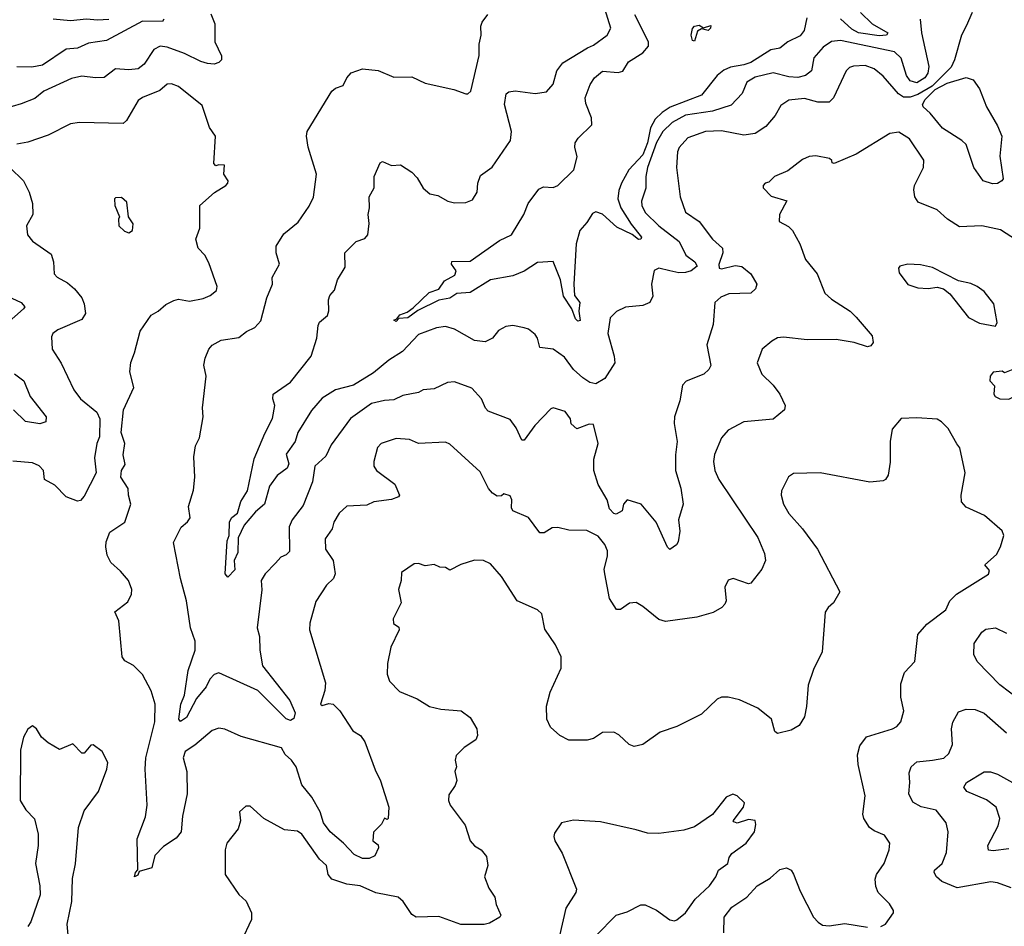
# Model space of a CAD drawing. Extents: x 1552294 to 1694791, y 811929 to 917222.
# Tile 570 of 643: x 1666818 to 1671205, y 884135 to 888173. Entities that reach past the tile are written whole.
import ezdxf

# ---------------------------------------------------------------- set-up
doc = ezdxf.new("R2010")
doc.units = 0

msp = doc.modelspace()

# ---------------------------------------------------------------- linework, layer by layer
at = {"layer": '0CON10XD'}
for points in [[(1670345.7, 887945.7), (1670319.4, 887925), (1670285, 887915.7), (1670245, 887918.8), (1670175, 887936.8), (1670095, 887917.4), (1670057.1, 887895), (1670036.7, 887845), (1669987.9, 887792.1), (1669905, 887766.4), (1669785, 887747.9), (1669725, 887715.7), (1669683.3, 887675), (1669655, 887625.9), (1669614.8, 887515), (1669607.2, 887475), (1669607.1, 887422.9), (1669588.2, 887365), (1669590.3, 887345), (1669605, 887314.6), (1669665.4, 887255), (1669756, 887186), (1669786.1, 887125), (1669825.6, 887095), (1669836.7, 887075), (1669810, 887055), (1669785, 887046.6), (1669755, 887045.9), (1669714.7, 887055.3), (1669665, 887066.6), (1669645, 887056), (1669632.5, 886995), (1669638.8, 886941.2), (1669625, 886914.2), (1669595, 886900.8), (1669516.8, 886893.2), (1669477, 886873), (1669448.8, 886845), (1669437.9, 886775), (1669466.9, 886675), (1669469.6, 886645), (1669425.7, 886574.3), (1669385, 886551.8), (1669357.7, 886557.7), (1669327.4, 886577.4), (1669285.5, 886615.5), (1669245, 886670), (1669195, 886706), (1669135, 886713.8), (1669125.4, 886755.4), (1669115, 886771.2), (1669085, 886794.2), (1669065, 886801.1), (1669015, 886810.5), (1668983.6, 886806.4), (1668950.7, 886789.3), (1668923.8, 886755), (1668892.3, 886737.7), (1668845, 886744.2), (1668755, 886795.5), (1668715, 886807.1), (1668675, 886800.8), (1668595, 886771.2), (1668523.9, 886695), (1668462.8, 886657.2), (1668395, 886600), (1668305, 886545.4), (1668225, 886524.1), (1668165, 886487.2), (1668117.4, 886432.6), (1668057.5, 886335), (1668045.2, 886294.8), (1668005, 886238.1), (1668016.4, 886195), (1668010, 886175), (1667965, 886143.6), (1667931.3, 886095), (1667908.4, 886015), (1667868.2, 885981.8), (1667818.2, 885921.8), (1667791.4, 885865), (1667789.5, 885800.5), (1667773.6, 885765), (1667776.9, 885723.1), (1667745, 885690), (1667733.2, 885705), (1667742.2, 885852.2), (1667751.5, 885875), (1667753.1, 885936.9), (1667763.8, 885956.2), (1667787.7, 885975), (1667803.6, 886026.4), (1667833.1, 886075), (1667862.1, 886217.9), (1667909.6, 886330.4), (1667945, 886396.7), (1667954.7, 886454.7), (1667945.5, 886485), (1667947.1, 886505), (1668025, 886558.5), (1668116.9, 886675), (1668141.2, 886755), (1668148.3, 886811.7), (1668154.2, 886825.8), (1668190, 886855), (1668195.9, 886875.9), (1668193.3, 886925), (1668200, 886945), (1668221.2, 886968.8), (1668234.3, 887015), (1668268.5, 887071.5), (1668267.1, 887135), (1668316.7, 887185), (1668355, 887198.8), (1668368.8, 887215), (1668375.7, 887265), (1668370.6, 887305), (1668375.8, 887335), (1668375.7, 887384.3), (1668398, 887425), (1668397.5, 887475), (1668423.8, 887535), (1668435, 887541.2), (1668475, 887524.4), (1668515, 887526.7), (1668565, 887494.4), (1668589.5, 887469.5), (1668615, 887422.9), (1668645, 887396.9), (1668680.5, 887390.5), (1668725, 887365.7), (1668755, 887356.9), (1668805, 887358.6), (1668835, 887370.8), (1668855.7, 887405), (1668859.2, 887445), (1668871.2, 887478.8), (1668923, 887517), (1669004.5, 887635.5), (1669008.5, 887675), (1668977.3, 887795), (1668985, 887843.3), (1668997.7, 887852.3), (1669025, 887857.1), (1669115, 887844), (1669165, 887852), (1669195, 887886.2), (1669211.8, 887945), (1669238.3, 887981.7), (1669348.1, 888048.1), (1669375, 888060.4), (1669435.8, 888104.3), (1669451.5, 888135), (1669400, 888305)], [(1671061.1, 888205), (1671035.6, 888145), (1671013.5, 888105), (1670983.1, 887995), (1670967.4, 887962.6), (1670882.8, 887877.2), (1670819.9, 887840.1), (1670785, 887827.8), (1670755, 887828.2), (1670733.4, 887843.4), (1670665, 887921.1), (1670625, 887954.5), (1670585, 887970), (1670533.3, 887966.7), (1670515, 887960), (1670500, 887945), (1670444.4, 887825), (1670425, 887806.5), (1670373.6, 887806.4), (1670315, 887821.8), (1670245.3, 887814.7), (1670209.2, 887790.8), (1670183.2, 887746.8), (1670142.8, 887697.2), (1670094.1, 887665.9), (1670045, 887659.6), (1669945, 887678.1), (1669873.3, 887675), (1669795, 887647.7), (1669756, 887604), (1669749.1, 887585), (1669743.8, 887515), (1669760.6, 887385), (1669785, 887316), (1669845, 887274.5), (1669904.4, 887195), (1669949.6, 887155), (1669951.4, 887135), (1669933.3, 887083.3), (1669935, 887066.7), (1669945, 887063.1), (1670005, 887079.1), (1670035, 887073.3), (1670075, 887040.8), (1670102, 886995), (1670096, 886975), (1670075, 886955.7), (1669977.4, 886952.6), (1669942.4, 886937.6), (1669915.8, 886914.2), (1669907.1, 886815), (1669879.5, 886725), (1669897, 886633), (1669888, 886615), (1669866.2, 886595), (1669787.3, 886562.7), (1669771.2, 886545), (1669758.8, 886475), (1669735.8, 886405), (1669734.4, 886375), (1669747.9, 886295), (1669739.6, 886235), (1669739.4, 886165), (1669764.1, 886085.9), (1669774.2, 886015), (1669753.1, 885945), (1669759.3, 885895), (1669752.3, 885847.7), (1669745, 885834.4), (1669715, 885814), (1669704, 885824), (1669653.2, 885935), (1669586.9, 886015), (1669525, 886034.3), (1669508.9, 886015), (1669502.9, 885985), (1669475, 885970), (1669465, 885973.1), (1669445.6, 885995), (1669436, 886035), (1669395, 886102.5), (1669375.5, 886165), (1669376, 886215), (1669395.3, 886285), (1669375, 886370.6), (1669355, 886371.1), (1669300.3, 886350.3), (1669275, 886372.5), (1669271.5, 886395), (1669248.6, 886428.6), (1669195, 886444), (1669185, 886440), (1669113.8, 886366.2)], [(1670563.9, 888205), (1670616.8, 888155), (1670686, 888115), (1670680, 888105), (1670647.9, 888102.1), (1670555.3, 888115.3), (1670525, 888131.6), (1670475, 888177.2)], [(1667669.2, 888199.2), (1667686.9, 888155), (1667687.3, 888075), (1667717, 888013), (1667717.1, 887995), (1667705, 887982), (1667685, 887975.8), (1667655, 887978.6), (1667625, 887987.1), (1667552.8, 888022.8), (1667475, 888050.9), (1667444, 888056), (1667415, 888040.9), (1667372.7, 887975), (1667345.7, 887955), (1667305, 887950.2), (1667245, 887954.1), (1667193.7, 887916.3), (1667156.2, 887913.8), (1667095, 887921.3), (1667048.1, 887911.9), (1666925.4, 887854.6), (1666885, 887822.5), (1666825, 887797.8), (1666745, 887775.4)], [(1667460, 888175), (1667454, 888166), (1667365, 888167.4), (1667205, 888081.2), (1667125, 888068.6), (1667075, 888045.8), (1667025, 888042.6), (1666919.8, 887970.2), (1666872.3, 887962.3), (1666806, 887964)], [(1666966.8, 888176.8), (1667045, 888169.7), (1667115, 888177.2), (1667165, 888172.1), (1667215, 888176.3)], [(1669113.8, 886366.2), (1669065, 886300), (1669055, 886300), (1669030, 886355), (1669002.5, 886392.5), (1668905, 886429.2), (1668892.7, 886442.7), (1668875.6, 886485), (1668832, 886532), (1668755, 886560), (1668723.5, 886556.5), (1668665, 886528.8), (1668615, 886524.2), (1668595, 886513.3), (1668525, 886498.6), (1668485, 886479.4), (1668442.9, 886477.1), (1668385, 886463.3), (1668292.5, 886397.5), (1668205, 886278.8), (1668181.5, 886228.5), (1668133.3, 886185), (1668123.2, 886115), (1668081.2, 886008.8), (1668031.8, 885945), (1668017.9, 885915), (1668020.8, 885805), (1668005, 885789.1), (1667981.1, 885778.9), (1667957.5, 885752.5), (1667911.5, 885705), (1667893.6, 885675), (1667896.3, 885633.7), (1667875.4, 885465), (1667886.2, 885425), (1667887.8, 885365), (1667900, 885295), (1668021.2, 885141.2), (1668045.4, 885085.4), (1668038.8, 885061.2), (1668025, 885052.2), (1668005, 885058.4), (1667878.8, 885185), (1667705, 885264.3), (1667685, 885256.7), (1667665, 885235.6), (1667648.5, 885201.5), (1667605, 885150), (1667561.8, 885065), (1667535, 885046.9), (1667527.5, 885057.5), (1667536.4, 885123.6), (1667552.1, 885165), (1667568.7, 885275), (1667599.2, 885365), (1667600, 885405), (1667579.2, 885465), (1667561.1, 885585), (1667534.5, 885684.5), (1667503.8, 885845), (1667536.9, 885913.1), (1667565, 885936), (1667577.1, 885955), (1667569.4, 886005), (1667593, 886077), (1667598.2, 886135), (1667594.2, 886225.8), (1667600.8, 886275), (1667619.1, 886310.9), (1667636, 886405), (1667633.1, 886445), (1667648.6, 886585), (1667638.8, 886635), (1667644, 886665), (1667660.6, 886705), (1667675, 886722.9), (1667715, 886745.5), (1667795, 886757.8), (1667829.2, 886785), (1667865, 886802.5), (1667892.5, 886832.5), (1667919.6, 886935), (1667944.6, 886995), (1667942.7, 887025), (1667976, 887084), (1667961.4, 887135), (1667961.2, 887165), (1667995, 887220), (1668058.9, 887271.1), (1668107.9, 887342.1), (1668127, 887383), (1668140.5, 887485), (1668103.1, 887605), (1668095.8, 887655), (1668099.2, 887675), (1668208, 887855), (1668225, 887868), (1668259.5, 887880.5), (1668275.9, 887914.1), (1668295, 887936.2), (1668345, 887954), (1668415, 887946.9), (1668485, 887917.1), (1668565, 887919.2), (1668625, 887890.8), (1668751.7, 887861.7), (1668806.4, 887843.6), (1668815, 887843.3), (1668827.5, 887855), (1668864.5, 888014.5), (1668865.6, 888065), (1668874.3, 888105), (1668872.5, 888145), (1668878, 888162), (1668904.2, 888195.8)], [(1670325, 888181.1), (1670312.5, 888125), (1670295, 888101.7), (1670240.7, 888075), (1670205, 888046.1), (1670165, 888039.2), (1670075, 887983.3), (1670045, 887972.1), (1669985, 887962.5), (1669955, 887948.3), (1669925.9, 887925), (1669855, 887837.6), (1669716.7, 887783.2), (1669680.7, 887759.3), (1669649.7, 887730.3), (1669628.4, 887691.6), (1669614.4, 887625), (1669595, 887570.9), (1669531.4, 887505), (1669498.8, 887445), (1669488.1, 887411.9), (1669482.8, 887375), (1669496.4, 887335), (1669542.5, 887262.5), (1669588.1, 887205), (1669585, 887195.8), (1669575, 887194.7), (1669546.7, 887216.7), (1669479.1, 887249.1), (1669415, 887307.3), (1669385, 887317.9), (1669369.6, 887310.4), (1669345, 887270), (1669314, 887235), (1669298, 887175), (1669287.1, 886995), (1669290, 886945), (1669312.9, 886912.9), (1669309.2, 886875), (1669315, 886833.1), (1669305, 886831.1), (1669295, 886840.9), (1669278, 886885), (1669241.4, 886941.4), (1669227.4, 887015), (1669195, 887096.9), (1669125, 887091.4), (1669065, 887053.3), (1669015, 887031.9), (1668915, 887014.6), (1668825, 886958.8), (1668765, 886953.3), (1668735, 886933.3), (1668685.5, 886924.5), (1668592.4, 886877.6), (1668546.9, 886845), (1668507.7, 886842.3), (1668495, 886829.2), (1668484.7, 886835.3), (1668498.8, 886841.2), (1668511.8, 886858.2), (1668545, 886870.6), (1668570.7, 886889.3), (1668641.7, 886958.3), (1668685, 886972.4), (1668710.5, 887009.5), (1668756.2, 887035), (1668763.3, 887055), (1668742.5, 887085), (1668743.5, 887096.5), (1668825, 887098.2), (1668955, 887189.3), (1669008.5, 887215), (1669064.6, 887305.4), (1669083.6, 887355), (1669131.2, 887418.8), (1669151.5, 887428.5), (1669195, 887425.9), (1669215, 887434.4), (1669287.1, 887505), (1669301.9, 887561.9), (1669291.1, 887605), (1669292.9, 887625), (1669305.8, 887645), (1669366.7, 887705), (1669365.8, 887735.8), (1669340.2, 887800.2), (1669337.5, 887825), (1669359.6, 887885), (1669378.6, 887915), (1669415, 887944.7), (1669485, 887938.5), (1669505, 887944.4), (1669530.8, 887985), (1669594.6, 888025.4), (1669619.4, 888055), (1669619.2, 888075), (1669558.9, 888195)], [(1670829.4, 888175), (1670835.4, 888115), (1670869, 887965), (1670864.4, 887935), (1670850.5, 887915), (1670815, 887891.8), (1670785, 887901.1), (1670769.3, 887925), (1670745, 888002.7), (1670715, 888029.8), (1670475, 888080.8), (1670435, 888076.2), (1670398.5, 888051.5), (1670356.1, 888003.9), (1670345.7, 887945.7)], [(1669825, 888077.1), (1669815, 888081.4), (1669809.7, 888105), (1669815, 888134.2), (1669824.1, 888145), (1669845, 888148.9), (1669865, 888137.8), (1669896.8, 888146.8), (1669895.4, 888135), (1669885, 888125.6), (1669855, 888131.9), (1669838.4, 888121.6), (1669825, 888077.1)], [(1671152.2, 887442.2), (1671110, 887455), (1671069.4, 887515), (1671035, 887616.8), (1671016.2, 887635), (1670930.1, 887690.1), (1670875, 887756.7), (1670843.1, 887785), (1670839.6, 887795), (1670851.8, 887818.2), (1670897.2, 887862.7), (1670950.1, 887889.9), (1671035, 887916.5), (1671065.6, 887905), (1671095, 887865.7), (1671125.3, 887785.3), (1671175, 887700.8), (1671193.3, 887655), (1671185.4, 887565), (1671199.5, 887465), (1671194.4, 887455), (1671175, 887443.9), (1671152.2, 887442.2)], [(1667330.2, 886689.8), (1667355, 886786), (1667403.1, 886856.9), (1667435, 886874.3), (1667468.8, 886905), (1667505, 886922.5), (1667525, 886928), (1667575, 886920), (1667635, 886930.8), (1667666.7, 886945), (1667695, 886967.5), (1667698, 886985), (1667660.9, 887090.9), (1667642.5, 887125), (1667612.5, 887155), (1667602.9, 887195), (1667620.4, 887245), (1667620, 887345), (1667686.4, 887403.6), (1667736.2, 887435), (1667746, 887445), (1667746.2, 887455), (1667727.5, 887485), (1667730, 887525), (1667705, 887527.5), (1667692.5, 887522.5), (1667683.3, 887533.3), (1667690, 887655), (1667663.2, 887693.2), (1667630.9, 887790.9), (1667525, 887875.8), (1667495, 887888.1), (1667475, 887885.7), (1667442, 887858), (1667365, 887826.9), (1667346.3, 887813.7), (1667294.3, 887725), (1667279.1, 887710.9), (1667085, 887715.5), (1667045, 887710), (1666945, 887658.5), (1666855, 887627.9), (1666805, 887619.5)], [(1671305, 887162), (1671187.3, 887237.3), (1671105, 887255.3), (1671005, 887251.2), (1670951.4, 887285), (1670905, 887325.7), (1670821.1, 887361.1), (1670805.8, 887385), (1670801.4, 887415), (1670804.3, 887435), (1670844.2, 887515), (1670847, 887547), (1670782.7, 887642.7), (1670735, 887672.5), (1670695, 887666.6), (1670545, 887573.7), (1670446.9, 887533.1), (1670437.5, 887535), (1670435.9, 887545.9), (1670425.7, 887555.7), (1670365, 887567.5), (1670335, 887564), (1670305, 887550.8), (1670240.2, 887499.8), (1670181.2, 887475), (1670155, 887450), (1670140, 887445), (1670130, 887435), (1670130, 887425), (1670166.7, 887386.7), (1670236.4, 887366.4), (1670203.1, 887305), (1670201.1, 887275), (1670242.6, 887252.6), (1670260.8, 887235), (1670293.1, 887175), (1670318.5, 887105), (1670370.7, 887040.7), (1670405.6, 886955), (1670435, 886927.8), (1670517.5, 886875), (1670545, 886848.6), (1670615.8, 886765), (1670620.8, 886735), (1670610, 886720), (1670595, 886715.7), (1670536, 886736), (1670455, 886748.4), (1670326.6, 886746.6), (1670221.1, 886758.9), (1670195, 886755.7), (1670168.7, 886741.3), (1670126, 886705), (1670103.3, 886645), (1670124.5, 886595), (1670175.3, 886545.3), (1670204.5, 886505), (1670228.6, 886455), (1670226.2, 886435), (1670175, 886394.2), (1670045, 886381.8), (1669975, 886345.6), (1669945, 886310), (1669914.2, 886235.8), (1669908.9, 886205), (1669914.7, 886165), (1669933.5, 886125), (1670106.3, 885866.3), (1670136.4, 885795), (1670140.6, 885765), (1670125, 885726), (1670075, 885663.3), (1670065, 885660), (1669996.1, 885683.9), (1669975, 885676.7), (1669960, 885645), (1669966.2, 885585), (1669959.5, 885570.5), (1669946.2, 885555), (1669907.1, 885532.9), (1669835, 885512.2), (1669695, 885492.7), (1669665, 885501.1), (1669595, 885560), (1669565, 885577.1), (1669535, 885574.3), (1669495, 885546.2), (1669476.4, 885546.4), (1669445.6, 885595.6), (1669424.4, 885705), (1669422.5, 885725), (1669437, 885783), (1669436.7, 885806.7), (1669424.5, 885835), (1669395, 885873.1), (1669345, 885898.1), (1669265, 885899.2), (1669215, 885912), (1669190.5, 885909.5), (1669155, 885887.5), (1669135, 885887.5), (1669085, 885955.8), (1669015, 885986.2), (1669008.6, 885998.6), (1669010.6, 886035), (1669002.7, 886052.7), (1668975, 886061.2), (1668965, 886052.9), (1668945, 886050.6), (1668924.5, 886064.5), (1668906, 886085), (1668868.9, 886158.9), (1668735, 886283.1), (1668715, 886291.1), (1668595.5, 886285.5), (1668555, 886302.9), (1668495, 886307.5), (1668428.8, 886285), (1668412.4, 886267.6), (1668395.5, 886205), (1668396.5, 886185), (1668408.1, 886165), (1668488.8, 886105), (1668510, 886055), (1668505, 886047.5), (1668475, 886035.8), (1668395.8, 886025.8), (1668365, 886011.1), (1668275, 886005.8), (1668241.9, 885975), (1668218.1, 885935), (1668210.8, 885905), (1668179.2, 885860.9), (1668181.2, 885815), (1668215.3, 885765), (1668223.5, 885705), (1668215.5, 885684.5), (1668184.3, 885655), (1668138.1, 885581.9), (1668110.6, 885485), (1668108.9, 885455), (1668179.8, 885219.8), (1668177.9, 885185), (1668158.8, 885125), (1668165, 885118.8), (1668195, 885126.7), (1668215, 885124.6), (1668244, 885095), (1668302.5, 885005), (1668336, 884985), (1668356.4, 884956.4), (1668401.3, 884831.3), (1668425, 884782.5), (1668463.3, 884665), (1668460, 884615), (1668455, 884610), (1668443.6, 884616.4), (1668430, 884590), (1668395, 884553.8), (1668391.5, 884515), (1668415, 884497.5), (1668417.1, 884485), (1668400.6, 884449.4), (1668375, 884437.5), (1668345, 884437.5), (1668307.5, 884455), (1668260.8, 884505), (1668200.9, 884555), (1668171.2, 884595), (1668156.5, 884645), (1668120.3, 884710.3), (1668075.3, 884765.3), (1668049.6, 884845), (1668029.5, 884875), (1668000.2, 884900.2), (1667985, 884930), (1667805, 884980), (1667732.7, 885012.7), (1667705, 885016.9), (1667675, 885007.1), (1667597.8, 884942.2), (1667555, 884914.2), (1667546.5, 884885), (1667562.9, 884825), (1667564, 884725), (1667543.6, 884625), (1667537.3, 884555), (1667515, 884526.9), (1667459.1, 884490.9), (1667420.4, 884449.6), (1667406.5, 884395), (1667350.7, 884379.3), (1667345, 884363.3), (1667330, 884355), (1667333.8, 884375), (1667343.8, 884386.2), (1667341.4, 884525), (1667377.8, 884622.2), (1667385.5, 884675), (1667376.6, 884835), (1667380, 884885), (1667420.8, 885045), (1667420.9, 885125), (1667404, 885184), (1667365, 885257.1), (1667325, 885296.7), (1667287, 885317), (1667274.3, 885335), (1667259.1, 885495), (1667242, 885535), (1667299.8, 885580.2), (1667316.4, 885613.6), (1667317.8, 885635), (1667303.1, 885675), (1667267.3, 885717.3), (1667224.3, 885755), (1667207.6, 885787.6), (1667201.3, 885825), (1667202.9, 885847.1), (1667219.8, 885890.2), (1667286.5, 885935), (1667313.5, 886015), (1667302.5, 886055), (1667302, 886085), (1667268.9, 886135), (1667271.9, 886165), (1667288, 886192), (1667279.4, 886235), (1667286, 886285), (1667270, 886335), (1667280, 886435), (1667326.9, 886535), (1667308, 886605), (1667313, 886647), (1667330.2, 886689.8)], [(1666774.4, 887515), (1666835.5, 887455), (1666859.5, 887405), (1666874.6, 887354.6), (1666876.9, 887305), (1666848.1, 887255), (1666853.3, 887215), (1666875, 887186.9), (1666958.7, 887128.7), (1666968.5, 887095), (1666971.4, 887041.4), (1666985, 887025.7), (1667031.5, 887001.5), (1667061.9, 886975), (1667094.4, 886935), (1667105, 886907.5), (1667110.6, 886865), (1667095, 886837.5), (1666987.6, 886792.4), (1666966, 886775), (1666959.7, 886760.3), (1666962.9, 886705), (1667003, 886643), (1667059.4, 886525), (1667089.4, 886485), (1667162.2, 886425), (1667174.7, 886394.7), (1667174.3, 886315), (1667161.9, 886285), (1667151.2, 886221.2), (1667159.2, 886155), (1667105, 886051.2), (1667088.3, 886031.7), (1667075, 886029.2), (1667025, 886047.3), (1666975, 886100.5), (1666928.8, 886125), (1666924.4, 886165), (1666905, 886185.6), (1666875, 886200), (1666787.3, 886207.3)], [(1667305, 887223.8), (1667320, 887235), (1667323.6, 887263.6), (1667302.5, 887295), (1667295, 887360), (1667271.7, 887381.7), (1667245, 887380), (1667240, 887375), (1667242.5, 887345), (1667262.5, 887295), (1667257.5, 887285), (1667260, 887255), (1667285, 887231.2), (1667305, 887223.8)], [(1671165, 886807.5), (1671172.5, 886825), (1671157.7, 886907.7), (1671115, 886963.3), (1671084.1, 886984.1), (1671055, 886998), (1671000.5, 887010.5), (1670885, 887070), (1670831.7, 887081.7), (1670775, 887083.8), (1670740, 887075), (1670733, 887067), (1670736.7, 887045), (1670775, 886993.3), (1670819.3, 886979.3), (1670865, 886976.2), (1670905, 886981.2), (1670933.9, 886973.9), (1670961.7, 886951.7), (1671045, 886846.7), (1671095, 886821.2), (1671165, 886807.5)], [(1666782.7, 886932.7), (1666825, 886912.9), (1666841.4, 886895), (1666835.6, 886885), (1666732.7, 886795)], [(1666795, 886596.2), (1666836.2, 886565), (1666865.4, 886495), (1666935.7, 886405), (1666935, 886382.5), (1666907.1, 886372.9), (1666843.5, 886383.5), (1666790.9, 886435)], [(1671225, 886482.9), (1671259.7, 886500.3), (1671288.8, 886525), (1671290.7, 886540.7), (1671280, 886585), (1671267.5, 886605), (1671253, 886613), (1671235, 886612.5), (1671205, 886600), (1671195, 886607.5), (1671155, 886602.5), (1671142.5, 886585), (1671140, 886565), (1671161.7, 886541.7), (1671158.8, 886505), (1671163.8, 886495), (1671185, 886484.2), (1671225, 886482.9)], [(1670655, 884134.4), (1670676.2, 884145), (1670711.2, 884195), (1670711.2, 884205), (1670694, 884235), (1670642.9, 884285), (1670632.4, 884312.4), (1670630, 884345), (1670635.6, 884365), (1670669.1, 884415), (1670691.9, 884475), (1670694.2, 884505), (1670671.4, 884541.4), (1670625, 884560), (1670604.2, 884575), (1670579.2, 884615), (1670574.3, 884635), (1670585.5, 884715.5), (1670554.4, 884855), (1670550.9, 884899.1), (1670560.7, 884939.3), (1670591.1, 884978.9), (1670706.7, 885015), (1670726.2, 885025), (1670744.2, 885045.8), (1670756.9, 885095), (1670744.3, 885155), (1670744.5, 885215.5), (1670760, 885265), (1670805.8, 885315), (1670819.4, 885435), (1670859.8, 885480.2), (1670945, 885543.8), (1670962, 885585), (1670991.2, 885615), (1671135, 885704), (1671139.2, 885719.2), (1671117.5, 885745), (1671169.5, 885790.5), (1671187.5, 885825), (1671202.5, 885875), (1671195.9, 885895.9), (1671116.7, 885965), (1671035, 886001.2), (1671014, 886025), (1671012, 886055), (1671030, 886155), (1671006.4, 886266.4), (1670993.3, 886283.3), (1670955, 886352.5), (1670925, 886382.5), (1670905, 886393.3), (1670815, 886400), (1670745, 886396.7), (1670705, 886350), (1670695.9, 886294.1), (1670697, 886203), (1670687.5, 886145), (1670676.2, 886125), (1670665, 886118.8), (1670605, 886112.9), (1670385, 886154.2), (1670265, 886152), (1670242.7, 886137.3), (1670212, 886075), (1670210.8, 886055), (1670220.8, 886015), (1670245, 885974), (1670305.4, 885905.4), (1670372.9, 885815), (1670472.5, 885625), (1670444.3, 885575.7), (1670420, 885555), (1670406.1, 885533.9), (1670393, 885357), (1670355, 885278.8), (1670330.7, 885209.3), (1670324.2, 885114.2), (1670315, 885067.5), (1670291.2, 885028.8), (1670255, 885008.8), (1670194, 884994), (1670183.1, 885003.1), (1670167.4, 885057.4), (1670106.6, 885106.6), (1670025, 885144.2), (1669975, 885155.8), (1669944.1, 885155.9), (1669925, 885146.7), (1669855, 885079.2), (1669745.6, 885024.4), (1669671.1, 884998.9), (1669595, 884944), (1669555, 884936), (1669533.3, 884945), (1669487.4, 884987.4), (1669465, 885000), (1669415, 884997.5), (1669375, 884972), (1669345.8, 884964.2), (1669265, 884964.3), (1669225, 884984), (1669182.4, 885022.4), (1669167, 885057), (1669165.7, 885115), (1669181.7, 885178.3), (1669230, 885285), (1669230.8, 885335), (1669205, 885388.8), (1669158.3, 885458.3), (1669145, 885526.2), (1669124.5, 885544.5), (1669035, 885584), (1668965, 885693.3), (1668915, 885749.2), (1668885, 885764.3), (1668845, 885765.6), (1668783.3, 885746.7), (1668735, 885721.2), (1668715, 885733.3), (1668690, 885735), (1668665, 885746.7), (1668625, 885741.2), (1668595, 885751.2), (1668575, 885750), (1668518.8, 885711.2), (1668518, 885675), (1668506.2, 885635), (1668517.1, 885575), (1668482, 885505), (1668484.1, 885484.1), (1668507.7, 885467.7), (1668508.9, 885455), (1668472.2, 885377.8), (1668456.8, 885305), (1668455, 885257.5), (1668466.1, 885226.1), (1668510.8, 885180.8), (1668588.5, 885148.5), (1668644.4, 885114.4)], [(1671270.8, 885145), (1671185, 885210.8), (1671084.3, 885315), (1671069.2, 885345), (1671071.2, 885395), (1671105, 885444.4), (1671122.2, 885457.8), (1671165, 885463.8), (1671215, 885440.9)], [(1668644.4, 885114.4), (1668695, 885102.5), (1668785, 885094), (1668824.3, 885064.3), (1668854, 885015), (1668858, 884985), (1668850, 884965), (1668798.3, 884931.7), (1668762.5, 884895), (1668758.6, 884875), (1668764, 884845), (1668756.7, 884825), (1668765.8, 884784.2), (1668758.3, 884761.7), (1668730.3, 884719.7), (1668728.6, 884695), (1668735.8, 884675), (1668802.9, 884585), (1668825.7, 884515), (1668843.8, 884493.8), (1668873.8, 884475), (1668898, 884445), (1668903.8, 884405), (1668888.8, 884355), (1668908, 884305), (1668934.2, 884265), (1668941.2, 884231.2), (1668962, 884185), (1668956.7, 884175), (1668911.3, 884148.7), (1668887.5, 884142.5), (1668782.8, 884142.8), (1668685, 884178.5), (1668585, 884176), (1668565, 884188), (1668525.9, 884245.9), (1668504.6, 884264.6), (1668405, 884284.6), (1668335.4, 884314.6), (1668275, 884322.9), (1668209.2, 884345), (1668192.7, 884365), (1668185, 884405.6), (1668153.5, 884433.5), (1668075, 884545.7), (1668055, 884558), (1667997.5, 884565), (1667905.7, 884615.7), (1667845, 884670), (1667825, 884669.3), (1667796.7, 884645), (1667802.3, 884605), (1667791.3, 884568.7), (1667741.4, 884505), (1667734.2, 884475), (1667733.3, 884365), (1667795, 884277.1), (1667826.9, 884246.9), (1667851.4, 884195), (1667850.8, 884165), (1667805, 884066.7)], [(1671235, 884305.5), (1671175, 884328.5), (1671145, 884332.2), (1670995, 884305.6), (1670926.2, 884335), (1670902, 884355), (1670892, 884375), (1670894.5, 884385.5), (1670928, 884415), (1670946.8, 884463.2), (1670954.4, 884555), (1670945.6, 884595), (1670901.8, 884651.8), (1670835, 884666.9), (1670797.2, 884687.2), (1670779.1, 884725), (1670784.4, 884775), (1670780.9, 884819.1), (1670789.4, 884845), (1670815, 884867.7), (1670884.6, 884875.4), (1670935, 884883.5), (1670958.1, 884905), (1670973.5, 884945), (1670969.1, 885015), (1670975.4, 885044.6), (1671000.3, 885089.7), (1671035, 885101.9), (1671075, 885101.1), (1671114.6, 885084.6), (1671215, 884996)], [(1667033.8, 884095), (1667028.8, 884145), (1667050, 884245), (1667052.7, 884347.3), (1667067, 884413), (1667080.5, 884575), (1667105, 884648.8), (1667168.8, 884735), (1667206, 884835), (1667211.2, 884865), (1667185, 884913.3), (1667145, 884943.3), (1667135, 884941.2), (1667105, 884906.7), (1667095, 884906.7), (1667055, 884947.5), (1666995, 884922.5), (1666945, 884952.5), (1666915, 884977.5), (1666892.5, 885015), (1666875, 885027.5), (1666855, 885012.5), (1666835, 884977.5), (1666821.2, 884918.8), (1666820, 884695), (1666845, 884653.3), (1666883.6, 884613.6), (1666900, 884545), (1666900, 884495), (1666888.1, 884415), (1666908.1, 884315), (1666908.6, 884275), (1666867.8, 884155), (1666855, 884133.8)], [(1671225, 884479.8), (1671155, 884471.2), (1671135, 884474.5), (1671131.8, 884495), (1671177.1, 884582.9), (1671184.7, 884615.3), (1671169.2, 884665), (1671125, 884698.7), (1671038.1, 884735), (1671024.2, 884755), (1671035.8, 884775), (1671115, 884822.2), (1671142.6, 884822.6), (1671175, 884812.3), (1671325, 884728.9)], [(1669385, 884092), (1669475, 884184.3), (1669525, 884199.1), (1669585, 884231.1), (1669605, 884230.6), (1669655, 884207.1), (1669715, 884164), (1669735, 884158.8), (1669745.8, 884164.2), (1669785, 884194.3), (1669826.9, 884255), (1669891.9, 884315), (1669919.4, 884355), (1669931.4, 884385), (1669972.3, 884415), (1669978.6, 884441.4), (1669991.1, 884458.9), (1670054.2, 884505), (1670091.2, 884555), (1670098.3, 884588.3), (1670095, 884606.2), (1670065, 884610), (1670015, 884594.2), (1670000, 884600), (1669997.5, 884605), (1670042.5, 884665), (1670047.1, 884685), (1670015, 884716.2), (1669995, 884723.3), (1669965, 884710), (1669905, 884633.3), (1669825, 884577.5), (1669776.6, 884563.4), (1669665, 884547.5), (1669615, 884550), (1669565, 884564), (1669405, 884600.6), (1669285, 884607.1), (1669232.5, 884595), (1669200.9, 884549.1), (1669197.5, 884535), (1669202.5, 884515), (1669235, 884460), (1669299.1, 884300.9), (1669295.8, 884285), (1669250.6, 884215), (1669223, 884093)], [(1669954.6, 884105), (1669956.2, 884175), (1669990.3, 884219.7), (1670057.1, 884265), (1670104.3, 884315), (1670161.3, 884348.7), (1670205, 884387.1), (1670235, 884395.7), (1670254.5, 884384.5), (1670265, 884367.5), (1670295, 884292), (1670355, 884176), (1670375, 884152.5), (1670395, 884140), (1670425, 884137.5), (1670495, 884146.9), (1670595, 884130.5)]]:
    msp.add_lwpolyline(points, dxfattribs=at)

doc.saveas('drawing.dxf')
